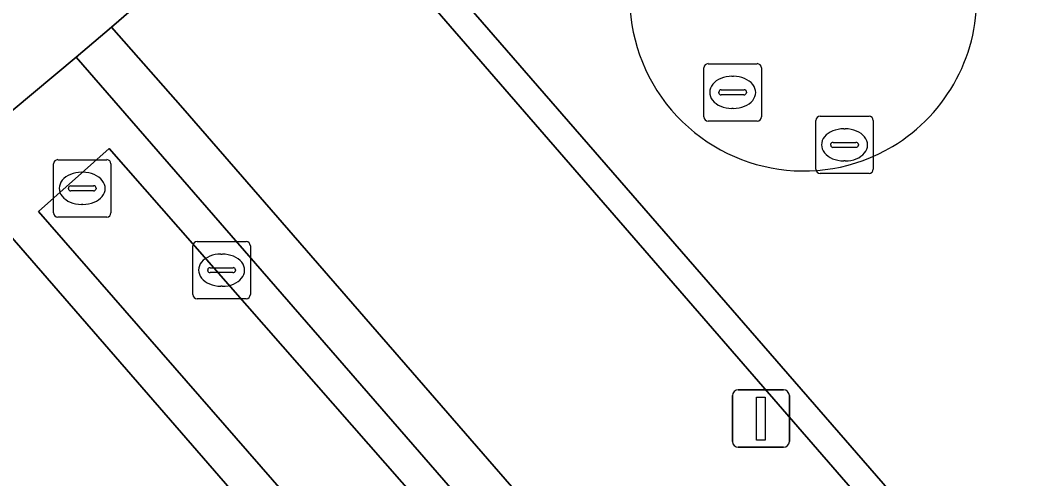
# Model space of a CAD drawing. Extents: x 155887 to 156869, y 383880 to 384678.
# Drawn here: x 156308.74 to 156326.38, y 384041.48 to 384049.47 of the extents above; entities that cross this region are included whole.
import ezdxf

# ---------------------------------------------------------------- set-up
doc = ezdxf.new("R2010")
doc.units = 0
for name, color, linetype in [('IMGEO_Berm_groen', 7, 'Continuous'), ('IMGEO_Greppel_droge_sloot', 7, 'Continuous'), ('IMGEO_Kolk', 7, 'Continuous'), ('IMGEO_Lichtmast', 7, 'Continuous'), ('IMGEO_Parkeervlak_open', 7, 'Continuous'), ('IMGEO_Rijbaan_lokaal_gesloten', 7, 'Continuous'), ('IMGEO_Rijbaan_lokaal_open', 7, 'Continuous'), ('IMGEO_Rioolput', 7, 'Continuous'), ('IMGEO_Voetpad_open', 7, 'Continuous')]:
    doc.layers.add(name, color=color, linetype=linetype)

msp = doc.modelspace()

# ---------------------------------------------------------------- linework, layer by layer
at = {"layer": 'IMGEO_Berm_groen'}
for points in [[(156309.711, 384048.832), (156307.48, 384046.967), (156334.824, 384015.476), (156337.029, 384017.397)], [(156310.286, 384047.24), (156335.861, 384018.073), (156336.002, 384017.163), (156335.275, 384016.608), (156334.468, 384016.994), (156309.059, 384046.139)]]:
    msp.add_lwpolyline(points, close=True, dxfattribs=at)
at = {"layer": 'IMGEO_Greppel_droge_sloot'}
msp.add_lwpolyline([(156335.275, 384016.608), (156336.002, 384017.163), (156335.861, 384018.073), (156310.286, 384047.24), (156309.059, 384046.139), (156334.468, 384016.994)], close=True, dxfattribs=at)
at = {"layer": 'IMGEO_Kolk'}
for p, q in [((156311.822, 384045.618), (156312.674, 384045.618)), ((156311.747, 384044.692), (156311.747, 384045.544)), ((156312.235, 384045.398), (156312.26, 384045.398)), ((156312.748, 384045.544), (156312.748, 384044.692)), ((156312.006, 384045.112), (156312.006, 384045.124)), ((156312.444, 384045.075), (156312.046, 384045.075)), ((156312.049, 384045.161), (156312.447, 384045.161)), ((156312.49, 384045.124), (156312.49, 384045.112)), ((156312.258, 384044.838), (156312.233, 384044.838)), ((156312.674, 384044.618), (156311.822, 384044.618))]:
    msp.add_line(p, q, dxfattribs=at)
for points in [[(156311.822, 384045.618), (156312.674, 384045.618)], [(156311.747, 384044.692), (156311.747, 384045.544)], [(156312.748, 384045.544), (156312.748, 384044.692)], [(156312.674, 384044.618), (156311.822, 384044.618)]]:
    msp.add_lwpolyline(points, dxfattribs=at)
for centre, radius, start, end in [((156311.824, 384045.542), 0.0765, 91.552, 178.448), ((156311.824, 384045.542), 0.0765, 91.552, 178.448), ((156312.672, 384045.542), 0.0765, 1.552, 88.448), ((156312.672, 384045.542), 0.0765, 1.552, 88.448), ((156312.046, 384045.121), 0.0403, 85.8775, 175.7526), ((156312.043, 384045.111), 0.0366, 178.938, 274.7102), ((156312.447, 384045.118), 0.043, 264.8664, 352.4533), ((156312.451, 384045.123), 0.0386, 1.7309, 96.639), ((156311.824, 384044.694), 0.0765, 181.552, 268.448), ((156311.824, 384044.694), 0.0765, 181.552, 268.448), ((156312.672, 384044.694), 0.0765, 271.552, 358.448), ((156312.672, 384044.694), 0.0765, 271.552, 358.448)]:
    msp.add_arc(centre, radius, start, end, dxfattribs=at)
for centre, major_axis, ratio, start_param, end_param in [((156312.234, 384045.118), (-0.387, 0.002), 0.722429, 4.712389, 7.853982), ((156312.259, 384045.118), (-0.39, 0.002), 0.717154, 1.570796, 4.712389)]:
    msp.add_ellipse(centre, major_axis=major_axis, ratio=ratio, start_param=start_param, end_param=end_param, dxfattribs=at)
at = {"layer": 'IMGEO_Lichtmast'}
for p, q in [((156321.148, 384042.132), (156321.148, 384042.932)), ((156321.148, 384042.932), (156321.148, 384042.132)), ((156321.248, 384043.032), (156322.038, 384043.032)), ((156322.038, 384043.032), (156321.248, 384043.032)), ((156322.138, 384042.932), (156322.138, 384042.132)), ((156322.138, 384042.132), (156322.138, 384042.932)), ((156322.038, 384042.032), (156321.248, 384042.032)), ((156321.248, 384042.032), (156322.038, 384042.032))]:
    msp.add_line(p, q, dxfattribs=at)
msp.add_lwpolyline([(156321.568, 384042.907), (156321.718, 384042.907), (156321.718, 384042.157), (156321.568, 384042.157), (156321.568, 384042.907)], dxfattribs=at)
for centre, start, end in [((156321.248, 384042.932), 90, 180), ((156321.248, 384042.932), 90, 180), ((156322.038, 384042.932), 0, 90), ((156322.038, 384042.932), 360, 90), ((156321.248, 384042.132), 180, 270), ((156321.248, 384042.132), 180, 270), ((156322.038, 384042.132), 270, 0), ((156322.038, 384042.132), 270, 0)]:
    msp.add_arc(centre, 0.1, start, end, dxfattribs=at)
at = {"layer": 'IMGEO_Parkeervlak_open'}
msp.add_lwpolyline([(156333.649, 384022.524), (156336.989, 384025.442), (156314.932, 384050.866), (156313.707, 384052.278), (156310.33, 384049.351), (156311.573, 384047.941)], close=True, dxfattribs=at)
at = {"layer": 'IMGEO_Rijbaan_lokaal_gesloten'}
msp.add_lwpolyline([(156317.543, 384056.292), (156284.205, 384094.584), (156280.427, 384091.296), (156283.957, 384087.246), (156289.413, 384080.986), (156306.544, 384061.236), (156310.724, 384056.416), (156314.044, 384052.599), (156341.332, 384021.196), (156345.148, 384016.792), (156359.753, 384000), (156367.328, 383991.29), (156368.7, 383989.651), (156369.329, 383988.906)], dxfattribs=at)
for centre, radius, start, end in [((156322.377, 384049.868), 3.027, 300.9202, 127.7746), ((156322.387, 384049.877), 3.03, 135.0302, 300.6763)]:
    msp.add_arc(centre, radius, start, end, dxfattribs=at)
at = {"layer": 'IMGEO_Rijbaan_lokaal_open'}
for points in [[(156369.329, 383988.906), (156368.7, 383989.651), (156367.328, 383991.29), (156359.753, 384000), (156345.148, 384016.792), (156341.332, 384021.196), (156314.044, 384052.599), (156310.724, 384056.416), (156306.544, 384061.236), (156289.413, 384080.986), (156283.957, 384087.246), (156280.427, 384091.296)], [(156314.932, 384050.866), (156336.989, 384025.442), (156340.981, 384020.864), (156344.782, 384016.494), (156346.581, 384014.392), (156359.103, 384000), (156366.988, 383990.936), (156368.653, 383988.993), (156370.638, 383985.31), (156370.971, 383981.24), (156370.774, 383978.58), (156370.21, 383974.71), (156369.109, 383968.301), (156369.65, 383968.197), (156369.714, 383968.454), (156371.022, 383976.866), (156371.213, 383978.127), (156371.346, 383979.396), (156371.421, 383980.669), (156371.437, 383981.945)]]:
    msp.add_lwpolyline(points, dxfattribs=at)
for centre, radius, start, end in [((156322.377, 384049.868), 3.027, 300.9202, 127.7746), ((156322.387, 384049.877), 3.03, 135.0302, 300.6763)]:
    msp.add_arc(centre, radius, start, end, dxfattribs=at)
at = {"layer": 'IMGEO_Rioolput'}
for p, q in [((156320.65, 384047.79), (156320.65, 384048.642)), ((156320.725, 384048.716), (156321.577, 384048.716)), ((156321.651, 384048.642), (156321.651, 384047.79)), ((156321.138, 384048.496), (156321.163, 384048.496)), ((156320.909, 384048.21), (156320.909, 384048.222)), ((156320.952, 384048.259), (156321.35, 384048.259)), ((156321.393, 384048.222), (156321.393, 384048.21)), ((156321.347, 384048.173), (156320.949, 384048.173)), ((156321.161, 384047.936), (156321.136, 384047.936)), ((156321.577, 384047.716), (156320.725, 384047.716)), ((156322.599, 384046.875), (156322.599, 384047.727)), ((156322.674, 384047.801), (156323.526, 384047.801)), ((156323.6, 384047.727), (156323.6, 384046.875)), ((156323.087, 384047.581), (156323.112, 384047.581)), ((156322.901, 384047.344), (156323.299, 384047.344)), ((156322.858, 384047.295), (156322.858, 384047.307)), ((156323.296, 384047.258), (156322.898, 384047.258)), ((156323.342, 384047.307), (156323.342, 384047.295)), ((156309.319, 384046.117), (156309.319, 384046.969)), ((156309.394, 384047.043), (156310.246, 384047.043)), ((156310.32, 384046.969), (156310.32, 384046.117)), ((156323.11, 384047.021), (156323.085, 384047.021)), ((156309.807, 384046.823), (156309.832, 384046.823)), ((156323.526, 384046.801), (156322.674, 384046.801)), ((156309.578, 384046.537), (156309.578, 384046.549)), ((156310.016, 384046.5), (156309.618, 384046.5)), ((156309.621, 384046.586), (156310.019, 384046.586)), ((156310.062, 384046.549), (156310.062, 384046.537)), ((156309.83, 384046.263), (156309.805, 384046.263)), ((156310.246, 384046.043), (156309.394, 384046.043))]:
    msp.add_line(p, q, dxfattribs=at)
for points in [[(156320.65, 384047.79), (156320.65, 384048.642)], [(156320.725, 384048.716), (156321.577, 384048.716)], [(156321.651, 384048.642), (156321.651, 384047.79)], [(156321.577, 384047.716), (156320.725, 384047.716)], [(156322.599, 384046.875), (156322.599, 384047.727)], [(156322.674, 384047.801), (156323.526, 384047.801)], [(156323.6, 384047.727), (156323.6, 384046.875)], [(156309.319, 384046.117), (156309.319, 384046.969)], [(156309.394, 384047.043), (156310.246, 384047.043)], [(156310.32, 384046.969), (156310.32, 384046.117)], [(156323.526, 384046.801), (156322.674, 384046.801)], [(156310.246, 384046.043), (156309.394, 384046.043)]]:
    msp.add_lwpolyline(points, dxfattribs=at)
for centre, radius, start, end in [((156320.727, 384048.64), 0.0765, 91.552, 178.448), ((156320.727, 384048.64), 0.0765, 91.552, 178.448), ((156321.575, 384048.64), 0.0765, 1.552, 88.448), ((156321.575, 384048.64), 0.0765, 1.552, 88.448), ((156320.949, 384048.219), 0.0403, 85.8775, 175.7526), ((156320.946, 384048.209), 0.0366, 178.938, 274.7102), ((156321.35, 384048.216), 0.043, 264.8664, 352.4533), ((156321.354, 384048.221), 0.0386, 1.7309, 96.639), ((156320.727, 384047.792), 0.0765, 181.552, 268.448), ((156320.727, 384047.792), 0.0765, 181.552, 268.448), ((156321.575, 384047.792), 0.0765, 271.552, 358.448), ((156321.575, 384047.792), 0.0765, 271.552, 358.448), ((156322.676, 384047.725), 0.0765, 91.552, 178.448), ((156322.676, 384047.725), 0.0765, 91.552, 178.448), ((156323.524, 384047.725), 0.0765, 1.552, 88.448), ((156323.524, 384047.725), 0.0765, 1.552, 88.448), ((156322.898, 384047.304), 0.0403, 85.8775, 175.7526), ((156323.303, 384047.306), 0.0386, 1.7309, 96.639), ((156322.895, 384047.294), 0.0366, 178.938, 274.7102), ((156323.299, 384047.301), 0.043, 264.8664, 352.4533), ((156309.396, 384046.967), 0.0765, 91.552, 178.448), ((156309.396, 384046.967), 0.0765, 91.552, 178.448), ((156310.244, 384046.967), 0.0765, 1.552, 88.448), ((156310.244, 384046.967), 0.0765, 1.552, 88.448), ((156322.676, 384046.877), 0.0765, 181.552, 268.448), ((156322.676, 384046.877), 0.0765, 181.552, 268.448), ((156323.524, 384046.877), 0.0765, 271.552, 358.448), ((156323.524, 384046.877), 0.0765, 271.552, 358.448), ((156309.618, 384046.546), 0.0403, 85.8775, 175.7526), ((156309.615, 384046.536), 0.0366, 178.938, 274.7102), ((156310.019, 384046.543), 0.043, 264.8664, 352.4533), ((156310.023, 384046.548), 0.0386, 1.7309, 96.639), ((156309.396, 384046.119), 0.0765, 181.552, 268.448), ((156309.396, 384046.119), 0.0765, 181.552, 268.448), ((156310.244, 384046.119), 0.0765, 271.552, 358.448), ((156310.244, 384046.119), 0.0765, 271.552, 358.448)]:
    msp.add_arc(centre, radius, start, end, dxfattribs=at)
for centre, major_axis, ratio, start_param, end_param in [((156321.137, 384048.216), (-0.387, 0.002), 0.722429, 4.712389, 7.853982), ((156321.162, 384048.216), (-0.39, 0.002), 0.717154, 1.570796, 4.712389), ((156323.086, 384047.301), (-0.387, 0.002), 0.722429, 4.712389, 7.853982), ((156323.111, 384047.301), (-0.39, 0.002), 0.717154, 1.570796, 4.712389), ((156309.806, 384046.543), (-0.387, 0.002), 0.722429, 4.712389, 7.853982), ((156309.831, 384046.543), (-0.39, 0.002), 0.717154, 1.570796, 4.712389)]:
    msp.add_ellipse(centre, major_axis=major_axis, ratio=ratio, start_param=start_param, end_param=end_param, dxfattribs=at)
at = {"layer": 'IMGEO_Voetpad_open'}
for points in [[(156313.707, 384052.278), (156310.356, 384056.143), (156306.981, 384053.222), (156306.425, 384052.676), (156304.211, 384050.794), (156307.48, 384046.967), (156309.711, 384048.832), (156310.33, 384049.351)], [(156333.649, 384022.524), (156311.573, 384047.941), (156310.33, 384049.351), (156309.711, 384048.832), (156337.029, 384017.397), (156337.644, 384017.927)]]:
    msp.add_lwpolyline(points, close=True, dxfattribs=at)
msp.add_lwpolyline([(156338.584, 384011.11), (156334.824, 384015.476), (156307.48, 384046.967), (156304.211, 384050.794)], dxfattribs=at)

doc.saveas('drawing.dxf')
